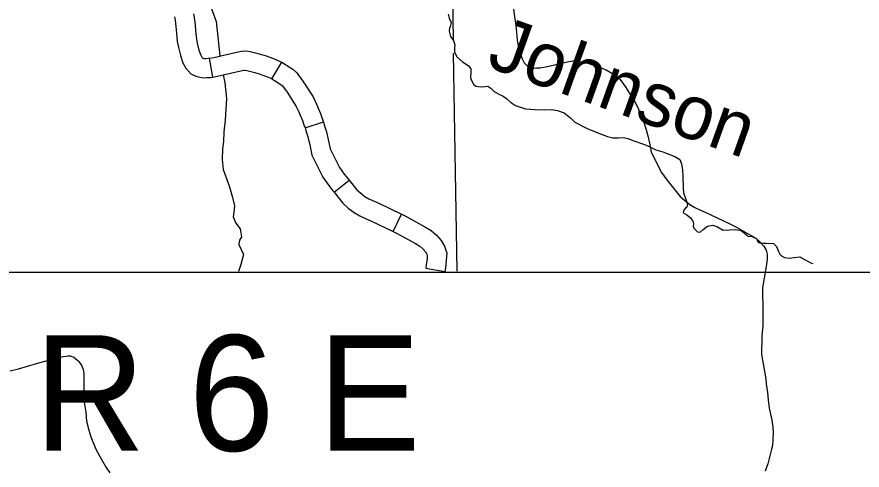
# Model space of a CAD drawing. Extents: x -5566 to 1759129, y -3726 to 731467.
# Drawn here: x -4792.72 to -4742.78, y 148.82 to 175.61 of the extents above; entities that cross this region are included whole.
import ezdxf

# ---------------------------------------------------------------- set-up
doc = ezdxf.new("R2010")
doc.units = 0
doc.layers.add('Default', color=7, linetype='Continuous')
doc.layers.add('R_No Plot', color=7, linetype='Continuous')

msp = doc.modelspace()

# ---------------------------------------------------------------- linework, layer by layer
at = {"layer": 'Default'}
for p, q in [((-4781.136, 172.058), (-4781.335, 173.18)), ((-4777.661, 171.957), (-4777.074, 172.933)), ((-4775.695, 169.046), (-4774.613, 169.401)), ((-4773.982, 165.254), (-4773.097, 165.97)), ((-4770.493, 162.928), (-4770, 163.955)), ((-4768.562, 160.767), (-4767.44, 160.571))]:
    msp.add_line(p, q, dxfattribs=at)
for points in [[(-4766.928, 174.277), (-4767.164, 188.912)], [(-4786.353, 184.669), (-4786.264, 184.605), (-4786.132, 184.413), (-4786.086, 184.247), (-4786.052, 184.012), (-4785.967, 183.528), (-4785.859, 183.189), (-4785.757, 182.805), (-4785.698, 182.541), (-4785.41, 181.936), (-4785.077, 181.502), (-4784.525, 180.949), (-4783.87, 180.462), (-4783.099, 179.934), (-4782.677, 179.542), (-4782.312, 179.072), (-4782.049, 178.359), (-4781.89, 177.756), (-4781.751, 177.259), (-4781.591, 176.939), (-4781.29, 176.22), (-4781.153, 175.925), (-4780.936, 175.336), (-4780.737, 173.304)], [(-4782.277, 175.786), (-4782.246, 175.586), (-4782.194, 175.173), (-4782.159, 174.762), (-4782.116, 174.322), (-4782.063, 174.055), (-4781.96, 173.656), (-4781.858, 173.358), (-4781.796, 173.24), (-4781.743, 173.183), (-4781.728, 173.176), (-4781.677, 173.161), (-4781.646, 173.157), (-4781.555, 173.162), (-4781.394, 173.169), (-4781.335, 173.18)], [(-4767.246, 175.783), (-4767.181, 175.542), (-4767.054, 175.28), (-4767.119, 175.048), (-4767.167, 174.947), (-4767.181, 174.771), (-4767.105, 174.454), (-4767.071, 174.387), (-4766.925, 174.21), (-4766.837, 173.963), (-4766.859, 173.786), (-4766.862, 173.542), (-4766.734, 173.25), (-4766.4, 172.953), (-4766.048, 172.749), (-4765.893, 172.551), (-4765.9, 172.367), (-4765.914, 172.038), (-4765.859, 171.858), (-4765.75, 171.634), (-4765.607, 171.526), (-4765.324, 171.487), (-4765.074, 171.506), (-4764.9, 171.515), (-4764.719, 171.394), (-4764.512, 171.198), (-4764.245, 171.043), (-4763.981, 170.918), (-4763.769, 170.776), (-4763.554, 170.58), (-4763.255, 170.381), (-4762.674, 170.172), (-4762.125, 170.13), (-4761.547, 170.128), (-4761.129, 170.133), (-4760.784, 170.081), (-4760.382, 169.933), (-4760.001, 169.623), (-4759.754, 169.383), (-4759.036, 169.013), (-4758.3, 168.721), (-4757.82, 168.545), (-4757.504, 168.462), (-4757.192, 168.469), (-4756.881, 168.476), (-4756.628, 168.428), (-4756.271, 168.285), (-4755.706, 168.091), (-4755.443, 167.997), (-4754.975, 167.752), (-4754.551, 167.628), (-4753.846, 167.364), (-4753.556, 167.187), (-4753.445, 166.933), (-4753.396, 166.562), (-4753.378, 166.196), (-4753.352, 165.51), (-4753.33, 165.214), (-4753.247, 164.928), (-4753.186, 164.77), (-4753.105, 164.515), (-4753.144, 164.368), (-4753.217, 164.303), (-4753.325, 164.191), (-4753.364, 164.052), (-4753.309, 164.016), (-4753.136, 163.903), (-4752.915, 163.73), (-4752.784, 163.546), (-4752.753, 163.379), (-4752.77, 163.264), (-4752.718, 163.121), (-4752.517, 162.91)], [(-4763.399, 176.187), (-4763.296, 175.508), (-4763.246, 175.113), (-4763.211, 174.71), (-4763.165, 174.239), (-4763.104, 173.929), (-4762.992, 173.492), (-4762.868, 173.131), (-4762.75, 172.908), (-4762.574, 172.718), (-4762.418, 172.642), (-4762.279, 172.603), (-4762.157, 172.586), (-4762.012, 172.593), (-4761.815, 172.602), (-4761.461, 172.665), (-4760.19, 172.956), (-4759.866, 173.025)], [(-4783.403, 175.615), (-4783.375, 175.429), (-4783.327, 175.053), (-4783.293, 174.658), (-4783.244, 174.156), (-4783.175, 173.803), (-4783.052, 173.328), (-4782.907, 172.905), (-4782.734, 172.576), (-4782.434, 172.253), (-4782.137, 172.107), (-4781.91, 172.044), (-4781.697, 172.014), (-4781.499, 172.024), (-4781.266, 172.035), (-4781.136, 172.058)], [(-4781.335, 173.18), (-4781.089, 173.223), (-4779.828, 173.512), (-4779.449, 173.593), (-4779.195, 173.6), (-4778.934, 173.564), (-4778.631, 173.493), (-4778.342, 173.417), (-4778.045, 173.325), (-4777.567, 173.161), (-4777.162, 172.986), (-4777.074, 172.933)], [(-4766.706, 160.577), (-4766.915, 173.473)], [(-4777.074, 172.933), (-4776.794, 172.765), (-4776.424, 172.529), (-4776.172, 172.299), (-4775.817, 171.817), (-4775.222, 170.879), (-4775.013, 170.459), (-4774.918, 170.221), (-4774.786, 169.894), (-4774.682, 169.612), (-4774.613, 169.401)], [(-4759.866, 173.025), (-4759.712, 173.029), (-4759.523, 173.003), (-4759.254, 172.94), (-4758.984, 172.869), (-4758.706, 172.783), (-4758.258, 172.629), (-4757.908, 172.478), (-4757.579, 172.281), (-4757.257, 172.075), (-4757.082, 171.915), (-4756.773, 171.495), (-4756.204, 170.599), (-4756.019, 170.227), (-4755.932, 170.009), (-4755.803, 169.689), (-4755.706, 169.425), (-4755.588, 169.066), (-4755.463, 168.666), (-4755.327, 168.062), (-4755.237, 167.623), (-4754.631, 166.424), (-4754.32, 165.981), (-4754.086, 165.687), (-4753.527, 164.996), (-4753.256, 164.75), (-4752.964, 164.52), (-4752.674, 164.35), (-4752.332, 164.191), (-4752.054, 164.076), (-4750.604, 163.38), (-4750.212, 163.174), (-4749.377, 162.707), (-4749.064, 162.525), (-4748.819, 162.312), (-4748.599, 162.058), (-4748.458, 161.823), (-4748.385, 161.579), (-4748.402, 161.269), (-4748.453, 160.862), (-4748.673, 159.599), (-4748.65, 158.153), (-4748.656, 157.369), (-4748.7, 156.731), (-4748.72, 155.66), (-4748.47, 154.219), (-4748.46, 153.929), (-4748.38, 153.398), (-4748.33, 152.978), (-4748.284, 152.487), (-4748.112, 151.77), (-4748.053, 151.353), (-4748.029, 151.018), (-4748.049, 150.636), (-4748.084, 150.268)], [(-4781.136, 172.058), (-4780.862, 172.107), (-4779.582, 172.4), (-4779.313, 172.457), (-4779.257, 172.459), (-4779.142, 172.443), (-4778.906, 172.387), (-4778.655, 172.321), (-4778.397, 172.242), (-4777.978, 172.098), (-4777.684, 171.971), (-4777.661, 171.957)], [(-4780.531, 172.183), (-4780.424, 171.725), (-4780.343, 170.799), (-4780.406, 169.502), (-4780.499, 168.819), (-4780.509, 168.254), (-4780.579, 167.815), (-4780.585, 167.174), (-4780.527, 166.596), (-4780.394, 166.213), (-4780.15, 165.576), (-4779.973, 164.929), (-4779.866, 164.438), (-4779.908, 164.069), (-4779.94, 163.785), (-4779.793, 163.418), (-4779.526, 163.088), (-4779.457, 162.618), (-4779.561, 162.407), (-4779.609, 162.152), (-4779.326, 161.572), (-4779.48, 160.976), (-4779.618, 160.563)], [(-4777.661, 171.957), (-4777.394, 171.797), (-4777.12, 171.621), (-4777.022, 171.532), (-4776.758, 171.173), (-4776.216, 170.319), (-4776.054, 169.994), (-4775.975, 169.797), (-4775.849, 169.484), (-4775.758, 169.238), (-4775.695, 169.046)], [(-4774.613, 169.401), (-4774.56, 169.24), (-4774.427, 168.813), (-4774.285, 168.181), (-4774.209, 167.812), (-4773.656, 166.717), (-4773.379, 166.322), (-4773.156, 166.044), (-4773.097, 165.97)], [(-4775.695, 169.046), (-4775.645, 168.893), (-4775.528, 168.518), (-4775.399, 167.942), (-4775.295, 167.434), (-4774.636, 166.13), (-4774.291, 165.639), (-4774.044, 165.33), (-4773.982, 165.254)], [(-4773.097, 165.97), (-4772.626, 165.388), (-4772.403, 165.185), (-4772.157, 164.992), (-4771.925, 164.856), (-4771.617, 164.713), (-4771.336, 164.596), (-4770, 163.955)], [(-4773.982, 165.254), (-4773.457, 164.604), (-4773.139, 164.315), (-4772.8, 164.048), (-4772.453, 163.845), (-4772.076, 163.67), (-4771.802, 163.556), (-4770.493, 162.928)], [(-4770, 163.955), (-4769.863, 163.889), (-4769.455, 163.675), (-4768.61, 163.202), (-4768.246, 162.991), (-4767.929, 162.715), (-4767.651, 162.394), (-4767.448, 162.055), (-4767.326, 161.648), (-4767.349, 161.218), (-4767.404, 160.778), (-4767.44, 160.571)], [(-4752.517, 162.91), (-4752.349, 162.895), (-4752.166, 163.041), (-4751.925, 163.244), (-4751.601, 163.305), (-4751.376, 163.217), (-4750.994, 163.007), (-4750.243, 163.051), (-4749.935, 162.982), (-4749.746, 162.846), (-4749.619, 162.737), (-4749.508, 162.628), (-4749.318, 162.645), (-4749.006, 162.485), (-4748.987, 162.402), (-4748.921, 162.298), (-4748.843, 162.256), (-4748.636, 162.228), (-4748.469, 162.228), (-4748.02, 162.212), (-4747.844, 162.037), (-4747.716, 161.753), (-4747.639, 161.589), (-4747.55, 161.479), (-4747.371, 161.388), (-4747.073, 161.357), (-4746.793, 161.386), (-4746.46, 161.425), (-4746.14, 161.25), (-4745.804, 161.075), (-4745.688, 161.027)], [(-4770.493, 162.928), (-4770.374, 162.871), (-4769.998, 162.673), (-4769.174, 162.212), (-4768.912, 162.06), (-4768.738, 161.909), (-4768.577, 161.722), (-4768.498, 161.591), (-4768.474, 161.511), (-4768.484, 161.32), (-4768.531, 160.947), (-4768.562, 160.767)], [(-4768.562, 160.767), (-4768.563, 160.759)], [(-4767.44, 160.571), (-4767.441, 160.565)], [(-4793.112, 154.696), (-4792.628, 154.813), (-4791.557, 155.116), (-4790.98, 155.289), (-4790.542, 155.418), (-4790.132, 155.501), (-4789.982, 155.544), (-4789.797, 155.561), (-4789.691, 155.566), (-4789.557, 155.569), (-4789.527, 155.557), (-4789.364, 155.488), (-4789.122, 155.301), (-4789.066, 155.235), (-4788.888, 154.983), (-4788.804, 154.758), (-4788.767, 154.553), (-4788.757, 154.281), (-4788.761, 154.197), (-4788.772, 153.334), (-4788.757, 152.945), (-4788.645, 152.253), (-4788.598, 151.72), (-4788.477, 151.178), (-4788.344, 150.783), (-4788.052, 150.065), (-4787.739, 149.481), (-4787.444, 148.976), (-4787.225, 148.653)], [(-4748.084, 150.268), (-4748.142, 150.066), (-4748.358, 149.186), (-4748.505, 148.766)]]:
    msp.add_lwpolyline(points, dxfattribs=at)
at = {"layer": 'R_No Plot'}
msp.add_lwpolyline([(-5018.988, 168.239), (-5018.988, 511.979), (-4446.603, 511.979), (-4446.603, 160.504), (-4913.433, 160.504)], dxfattribs=at)

# ---------------------------------------------------------------- texts
at = {"layer": 'Default'}
msp.add_text('Johnson', height=3.2048, rotation=340.3412, dxfattribs=at).set_placement((-4765.058, 172.703))
msp.add_text('R 6 E', height=6.8348, dxfattribs=at).set_placement((-4791.718, 149.96))

doc.saveas('drawing.dxf')
